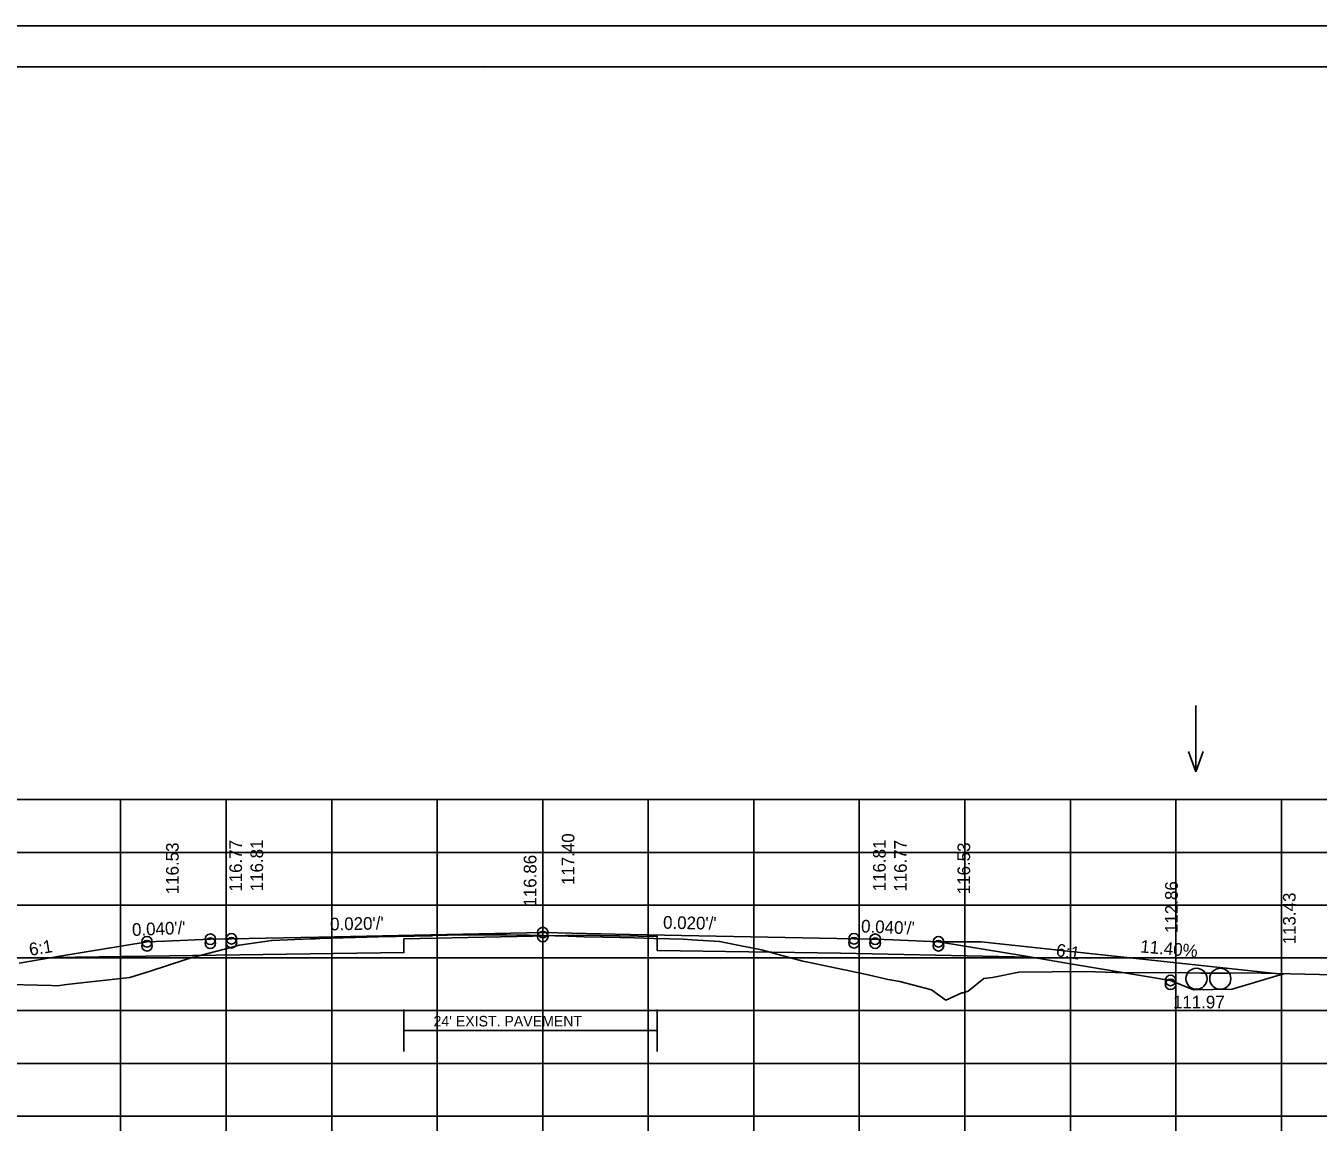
# Model space of a CAD drawing. Extents: x 1175611 to 1176402, y -433344 to -416213.
# Drawn here: x 1175732 to 1175854.5, y -421502 to -421396.6 of the extents above; entities that cross this region are included whole.
import ezdxf

# ---------------------------------------------------------------- set-up
doc = ezdxf.new("R2010")
doc.units = 0
for name, color, linetype in [('R_Alt Surface', 7, 'Continuous'), ('R_Axis', 7, 'Continuous'), ('R_Border', 7, 'Continuous'), ('R_Drive', 7, 'Continuous'), ('R_Exist Surface', 7, 'Continuous'), ('R_Fin Surface', 7, 'Continuous'), ('R_Grid', 7, 'Continuous'), ('R_No Plot', 7, 'Continuous'), ('R_Water Annot', 7, 'Continuous'), ('R_Xsect Elev', 7, 'Continuous'), ('R_Xsect Slope', 7, 'Continuous')]:
    doc.layers.add(name, color=color, linetype=linetype)

msp = doc.modelspace()

# ---------------------------------------------------------------- linework, layer by layer
at = {"layer": 'R_Alt Surface'}
msp.add_line((1175767.81, -421491.85), (1175791.81, -421491.85), dxfattribs=at)
for points in [[(1175734.47, -421484.93), (1175767.82, -421484.46), (1175767.82, -421483.14), (1175784.62, -421482.8), (1175791.82, -421482.94), (1175791.82, -421484.26), (1175809.19, -421484.52), (1175827.2, -421484.88)], [(1175767.81, -421493.85), (1175767.81, -421489.85)], [(1175791.81, -421493.85), (1175791.81, -421489.85)]]:
    msp.add_lwpolyline(points, dxfattribs=at)
at = {"layer": 'R_Axis'}
for p, q in [((1175640.97, -421499.96), (1175920.97, -421499.96)), ((1175740.97, -421501.36), (1175740.97, -421499.96)), ((1175750.97, -421501.36), (1175750.97, -421499.96)), ((1175760.97, -421501.36), (1175760.97, -421499.96)), ((1175770.97, -421501.36), (1175770.97, -421499.96)), ((1175780.97, -421501.36), (1175780.97, -421499.96)), ((1175790.97, -421501.36), (1175790.97, -421499.96)), ((1175800.97, -421501.36), (1175800.97, -421499.96)), ((1175810.97, -421501.36), (1175810.97, -421499.96)), ((1175820.97, -421501.36), (1175820.97, -421499.96)), ((1175830.97, -421501.36), (1175830.97, -421499.96)), ((1175840.97, -421501.36), (1175840.97, -421499.96)), ((1175850.97, -421501.36), (1175850.97, -421499.96))]:
    msp.add_line(p, q, dxfattribs=at)
at = {"layer": 'R_Border'}
for p, q in [((1175622.97, -421400.5), (1175939.15, -421400.5)), ((1175775.49, -421400.76), (1175775.49, -421400.76)), ((1175775.49, -421400.76), (1175775.49, -421400.76))]:
    msp.add_line(p, q, dxfattribs=at)
at = {"layer": 'R_Drive'}
msp.add_lwpolyline([(1175818.47, -421483.43), (1175822.52, -421483.43), (1175851, -421486.49)], dxfattribs=at)
at = {"layer": 'R_Exist Surface'}
msp.add_lwpolyline([(1175729.12, -421487.45), (1175734.43, -421487.59), (1175734.97, -421487.6), (1175735.83, -421487.49), (1175741.85, -421486.83), (1175743.78, -421486.21), (1175747.05, -421485.16), (1175747.66, -421484.95), (1175750.94, -421484.09), (1175752.19, -421483.76), (1175754.85, -421483.37), (1175755.28, -421483.3), (1175755.3, -421483.3), (1175755.32, -421483.3), (1175755.34, -421483.3), (1175758.92, -421483.16), (1175759.44, -421483.14), (1175759.85, -421483.12), (1175765.42, -421482.98), (1175768.77, -421482.9), (1175769.82, -421482.88), (1175770.47, -421482.86), (1175770.51, -421482.85), (1175771.94, -421482.82), (1175774.44, -421482.79), (1175777.54, -421482.78), (1175779.67, -421482.82), (1175783.39, -421482.91), (1175784.91, -421482.95), (1175786.65, -421482.99), (1175788.26, -421483.02), (1175789.63, -421483.05), (1175791.49, -421483.12), (1175792.97, -421483.16), (1175794.27, -421483.2), (1175795.12, -421483.24), (1175797.71, -421483.41), (1175798.99, -421483.66), (1175801.71, -421484.21), (1175803.27, -421484.64), (1175805.63, -421485.28), (1175806.26, -421485.4), (1175811.51, -421486.5), (1175813.69, -421487.01), (1175814.81, -421487.2), (1175817.81, -421487.98), (1175819.16, -421488.97), (1175819.18, -421488.98), (1175820.7, -421488.28), (1175820.78, -421488.26), (1175820.99, -421488.22), (1175821.27, -421488.11), (1175822.77, -421486.93), (1175823.58, -421486.82), (1175826.1, -421486.31), (1175832.39, -421486.24), (1175835.23, -421486.36), (1175842, -421486.39), (1175843.32, -421486.42), (1175845.89, -421486.42), (1175847.72, -421486.38), (1175855.95, -421486.56)], dxfattribs=at)
at = {"layer": 'R_Fin Surface'}
msp.add_lwpolyline([(1175731.36, -421485.45), (1175735.2, -421484.81), (1175741.16, -421483.82), (1175743.47, -421483.43), (1175745.15, -421483.36), (1175749.47, -421483.19), (1175750.91, -421483.16), (1175751.47, -421483.15), (1175759.73, -421482.99), (1175780.97, -421482.56), (1175789.23, -421482.73), (1175810.47, -421483.15), (1175811.91, -421483.18), (1175812.47, -421483.19), (1175814.15, -421483.26), (1175818.47, -421483.43), (1175820.79, -421483.82), (1175826.75, -421484.81), (1175830.59, -421485.45), (1175840.47, -421487.1), (1175842.65, -421487.98), (1175846.31, -421487.93), (1175851.18, -421486.47)], dxfattribs=at)
at = {"layer": 'R_Grid'}
for p, q in [((1175640.97, -421469.96), (1175920.97, -421469.96)), ((1175640.97, -421469.96), (1175920.97, -421469.96)), ((1175740.97, -421499.96), (1175740.97, -421469.96)), ((1175740.97, -421499.96), (1175740.97, -421469.96)), ((1175750.97, -421499.96), (1175750.97, -421469.96)), ((1175750.97, -421499.96), (1175750.97, -421469.96)), ((1175760.97, -421499.96), (1175760.97, -421469.96)), ((1175760.97, -421499.96), (1175760.97, -421469.96)), ((1175770.97, -421499.96), (1175770.97, -421469.96)), ((1175770.97, -421499.96), (1175770.97, -421469.96)), ((1175780.97, -421499.96), (1175780.97, -421469.96)), ((1175780.97, -421499.96), (1175780.97, -421469.96)), ((1175790.97, -421499.96), (1175790.97, -421469.96)), ((1175790.97, -421499.96), (1175790.97, -421469.96)), ((1175800.97, -421499.96), (1175800.97, -421469.96)), ((1175800.97, -421499.96), (1175800.97, -421469.96)), ((1175810.97, -421499.96), (1175810.97, -421469.96)), ((1175810.97, -421499.96), (1175810.97, -421469.96)), ((1175820.97, -421499.96), (1175820.97, -421469.96)), ((1175820.97, -421499.96), (1175820.97, -421469.96)), ((1175830.97, -421499.96), (1175830.97, -421469.96)), ((1175830.97, -421499.96), (1175830.97, -421469.96)), ((1175840.97, -421499.96), (1175840.97, -421469.96)), ((1175840.97, -421499.96), (1175840.97, -421469.96)), ((1175850.97, -421499.96), (1175850.97, -421469.96)), ((1175850.97, -421499.96), (1175850.97, -421469.96)), ((1175640.97, -421474.96), (1175920.97, -421474.96)), ((1175640.97, -421474.96), (1175920.97, -421474.96)), ((1175640.97, -421479.96), (1175920.97, -421479.96)), ((1175640.97, -421479.96), (1175920.97, -421479.96)), ((1175640.97, -421484.96), (1175920.97, -421484.96)), ((1175640.97, -421484.96), (1175920.97, -421484.96)), ((1175640.97, -421489.96), (1175920.97, -421489.96)), ((1175640.97, -421489.96), (1175920.97, -421489.96)), ((1175640.97, -421494.96), (1175920.97, -421494.96)), ((1175640.97, -421494.96), (1175920.97, -421494.96)), ((1175640.97, -421499.96), (1175920.97, -421499.96)), ((1175640.97, -421499.96), (1175920.97, -421499.96))]:
    msp.add_line(p, q, dxfattribs=at)
at = {"layer": 'R_No Plot'}
msp.add_line((1175610.57, -421396.61), (1175943.91, -421396.61), dxfattribs=at)
msp.add_lwpolyline([(1175610.57, -421396.61), (1175943.91, -421396.61), (1175943.91, -421609.94), (1175610.57, -421609.94)], close=True, dxfattribs=at)
for centre in [(1175749.47, -421483.19), (1175751.47, -421483.15), (1175780.97, -421482.56), (1175780.97, -421482.94), (1175810.47, -421483.15), (1175812.47, -421483.19), (1175743.47, -421483.43), (1175743.47, -421483.81), (1175749.47, -421483.57), (1175751.47, -421483.53), (1175810.47, -421483.53), (1175812.47, -421483.57), (1175818.47, -421483.43), (1175818.47, -421483.81), (1175840.47, -421487.1), (1175840.47, -421487.47)]:
    msp.add_circle(centre, 0.5, dxfattribs=at)
at = {"layer": 'R_Water Annot'}
for p, q in [((1175842.87, -421461.03), (1175842.87, -421467.32)), ((1175842.87, -421467.32), (1175842.17, -421465.39)), ((1175842.87, -421467.32), (1175843.57, -421465.39))]:
    msp.add_line(p, q, dxfattribs=at)
for centre in [(1175842.92, -421486.94), (1175845.18, -421486.94)]:
    msp.add_circle(centre, 1, dxfattribs=at)

# ---------------------------------------------------------------- texts
at = {"layer": 'R_Alt Surface'}
msp.add_text("24' EXIST. PAVEMENT", height=1, dxfattribs=at).set_placement((1175770.62, -421491.46))
at = {"layer": 'R_Drive'}
msp.add_text('11.40%', height=1.2, rotation=354.9345, dxfattribs=at).set_placement((1175837.56, -421484.44))
at = {"layer": 'R_Xsect Elev'}
for s, p in [('116.53', (1175746.47, -421478.93)), ('116.77', (1175752.47, -421478.69)), ('116.81', (1175754.47, -421478.65)), ('117.40', (1175783.97, -421478.06)), ('116.81', (1175813.47, -421478.65)), ('116.77', (1175815.47, -421478.69)), ('116.53', (1175821.47, -421478.93)), ('116.86', (1175780.37, -421480.1)), ('112.86', (1175841.15, -421482.6)), ('113.43', (1175852.32, -421483.68))]:
    msp.add_text(s, height=1.2, rotation=90, dxfattribs=at).set_placement(p)
msp.add_text('111.97', height=1.2, dxfattribs=at).set_placement((1175840.69, -421489.75))
at = {"layer": 'R_Xsect Slope'}
for s, rotation, p in [("0.040'/'", 2.2906, (1175742.07, -421482.89)), ("0.020'/'", 1.1458, (1175760.83, -421482.36)), ("0.020'/'", 358.8542, (1175792.36, -421482.19)), ("0.040'/'", 357.7094, (1175811.12, -421482.54)), ('6:1', 9.4623, (1175732.39, -421484.77)), ('6:1', 350.5377, (1175829.55, -421484.77))]:
    msp.add_text(s, height=1.2, rotation=rotation, dxfattribs=at).set_placement(p)

doc.saveas('drawing.dxf')
